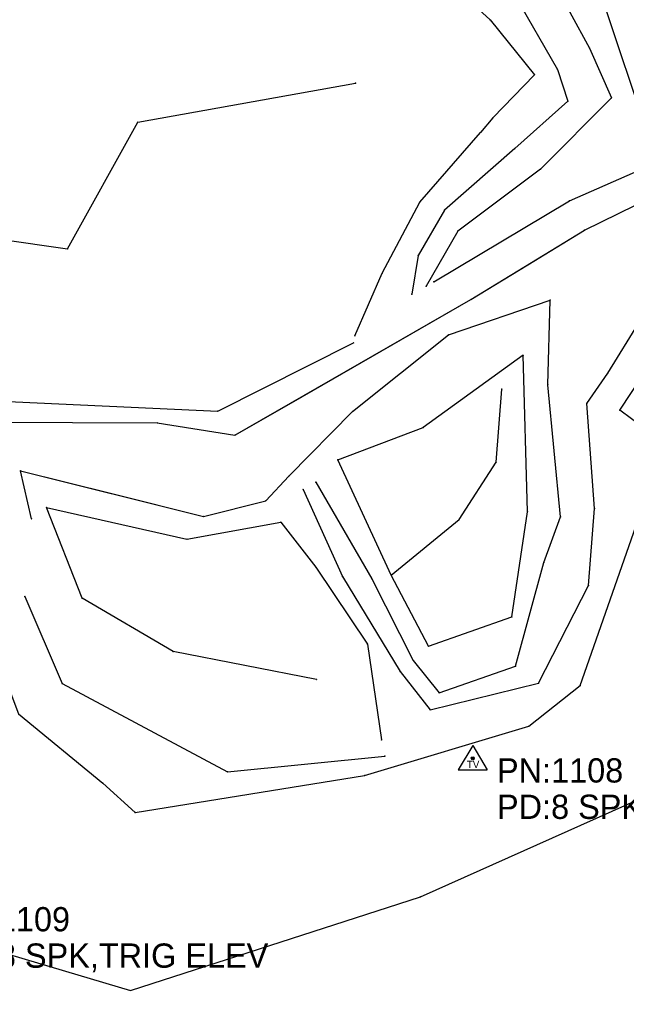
# Model space of a CAD drawing. Extents: x -99999 to 591807, y -99999 to 347168.
# Drawn here: x 588538.7 to 588663.9, y 344868.5 to 345068.8 of the extents above; entities that cross this region are included whole.
import ezdxf

# ---------------------------------------------------------------- set-up
doc = ezdxf.new("R2010")
doc.units = 0
for name, color, linetype in [('S_BREAKLINE', 7, 'Continuous'), ('S_DITCHLINE', 7, 'Continuous'), ('S_DRG_PT_SYM', 7, 'Continuous'), ('S_GRD_PT_SYM', 7, 'Continuous'), ('S_SECONDARY_CTL', 7, 'Continuous'), ('S_SECONDARY_CTL_ANNOT', 7, 'Continuous'), ('S_STREAM', 7, 'Continuous'), ('S_WATER_UTILITIES', 7, 'Continuous')]:
    doc.layers.add(name, color=color, linetype=linetype)

msp = doc.modelspace()

# ---------------------------------------------------------------- linework, layer by layer
at = {"layer": 'S_BREAKLINE'}
for points in [[(588551.84, 345377.15), (588550.87, 345356), (588558.17, 345257.51), (588580.62, 345200.97), (588606.6, 345151.17), (588636.21, 345092.69), (588648.17, 345077.76), (588656.26, 345062.88), (588660.79, 345052.64), (588646.16, 345037.87), (588629.12, 345025.15), (588622.59, 345013.75)], [(588545.01, 345375.49), (588540.7, 345354.17), (588545.11, 345252.99), (588567.42, 345195.93), (588590.63, 345135.27), (588622.03, 345081.29), (588635.76, 345068.69), (588644.89, 345057.38), (588636.34, 345048.49)], [(588235.94, 344982.86), (588208.37, 345000.41), (588217.32, 345040.49), (588224.71, 345087.25), (588242.03, 345109.14), (588258.57, 345128.16), (588275.14, 345149.4), (588293.08, 345174.26), (588318.74, 345191.92), (588364.7, 345201.57), (588418.81, 345183.14), (588457.6, 345182.95), (588490.37, 345161.7), (588511.98, 345102.51), (588513.98, 345056.26), (588520.82, 345025.49), (588548.64, 345021.47), (588563.11, 345047.59), (588608.01, 345055.64)], [(588241.79, 344998.22), (588230.75, 345014.34), (588234.41, 345036.47), (588251.81, 345073.52), (588263.76, 345090.67), (588277.7, 345115.07), (588291.38, 345129.59), (588310.56, 345146.9), (588336.04, 345156.17), (588376.69, 345158.12), (588409.44, 345149.59), (588422.89, 345130.25), (588439.21, 345121.9), (588464.81, 345100.35), (588488.08, 345081.15), (588496.59, 345066.4), (588494.34, 345025.15), (588498.47, 345010.76), (588508.41, 345001.98), (588533.39, 344990.16), (588579.62, 344988.03), (588607.58, 345002.1)], [(588342.93, 345124.15), (588361.5, 345126.13), (588391.77, 345106.15), (588403.87, 345085.31), (588455.72, 345061.01), (588464.59, 345055.04), (588463.13, 345044.9), (588465.23, 345021.73), (588483.68, 344990.17), (588495.94, 344980.54), (588525.4, 344960.33), (588538.54, 344925.61), (588555.91, 344911.33), (588562.59, 344905.26), (588609.87, 344912.87), (588643.73, 344923.05), (588654.31, 344931.44), (588666.76, 344967), (588674.22, 344955.37), (588686.58, 344954.82), (588685.3, 344962.67), (588669.71, 344982.82), (588662.5, 344988.18), (588669.96, 344999.57)], [(588351.97, 345105.67), (588394.75, 345069), (588422.63, 345028.7), (588451.14, 344976.07), (588496.93, 344914.75), (588534.1, 344876.77), (588561.64, 344868.59), (588621.42, 344887.88), (588675.83, 344912.22), (588695.28, 344933.47)], [(588624.13, 345014.7), (588652.1, 345031.4), (588666.82, 345037.86), (588687.15, 345044.92), (588697.14, 345055.6), (588704.84, 345074.2)], [(588636.34, 345048.49), (588633.75, 345045.49)], [(588607.87, 345003.56), (588613.53, 345016.45), (588621.27, 345031.11), (588633.75, 345045.49)], [(588623.04, 344939.55), (588640.26, 344945.58), (588643.49, 344967.27), (588642.55, 344999.52), (588621.98, 344984.64)], [(588615.36, 344954.22), (588629.39, 344965.7), (588636.99, 344977.47), (588638.14, 344992.53)], [(588604.38, 344978), (588621.98, 344984.64)], [(588615.36, 344954.22), (588604.38, 344978)], [(588600, 344932.71), (588570.43, 344938.46), (588551.67, 344949.44), (588544.34, 344968.13), (588573.27, 344961.65), (588592.61, 344965.14), (588599.81, 344955.86), (588610.48, 344939.95), (588613.35, 344920.22)], [(588623.04, 344939.55), (588615.36, 344954.22)], [(588539.85, 344949.81), (588547.53, 344931.86), (588581.64, 344913.67), (588614.06, 344916.9)]]:
    msp.add_lwpolyline(points, dxfattribs=at)
at = {"layer": 'S_DITCHLINE'}
for points in [[(588548.63, 345376.09), (588547.72, 345355.39), (588553.31, 345256.12), (588574.66, 345200.45), (588602.99, 345141.73), (588630.75, 345086.78), (588640.76, 345073.88), (588649.67, 345058.43), (588651.79, 345051.91), (588640.86, 345042.18), (588626.35, 345029.47), (588620.94, 345020.07), (588619.62, 345012.13)], [(588640.76, 345073.88), (588649.67, 345058.43), (588651.79, 345051.91), (588640.86, 345042.18), (588626.35, 345029.47), (588620.94, 345020.07), (588619.62, 345012.13)], [(588599.83, 344973.36), (588611.4, 344953.41), (588619.91, 344936.61), (588625.23, 344929.95), (588641.01, 344935.42), (588646.84, 344956.79), (588650.25, 344966.23), (588647.66, 344993.47), (588648.15, 345010.92)], [(588599.83, 344973.36), (588611.4, 344953.41), (588619.91, 344936.61), (588625.23, 344929.95), (588641.01, 344935.42), (588646.84, 344956.79), (588650.25, 344966.23), (588648.96, 344979.85), (588647.66, 344993.47), (588648.15, 345010.92)], [(588597.22, 344971.89), (588605.31, 344953.9), (588617.19, 344934.32), (588623.4, 344926.46), (588645.76, 344931.9), (588656.03, 344952.06), (588657.3, 344967.94), (588655.67, 344989.58), (588660.03, 344995.87)], [(588597.22, 344971.89), (588605.31, 344953.9), (588617.19, 344934.32), (588623.4, 344926.46), (588645.76, 344931.9), (588656.03, 344952.06), (588657.3, 344967.94), (588655.67, 344989.58), (588660.03, 344995.87)]]:
    msp.add_lwpolyline(points, dxfattribs=at)
at = {"layer": 'S_DRG_PT_SYM'}
for points in [[(588655.22, 345025.34), (588655.2, 345025.39), (588655.22, 345025.34), (588655.18, 345025.32), (588655.22, 345025.34), (588655.24, 345025.3), (588655.22, 345025.34), (588655.27, 345025.37)], [(588631.8, 345011.02), (588631.77, 345011.06), (588631.8, 345011.02), (588631.76, 345010.99), (588631.8, 345011.02), (588631.83, 345010.98), (588631.8, 345011.02), (588631.84, 345011.05)], [(588648.15, 345010.92), (588648.14, 345010.96), (588648.15, 345010.92), (588648.11, 345010.9), (588648.15, 345010.92), (588648.17, 345010.87), (588648.15, 345010.92), (588648.2, 345010.93)], [(588627.2, 345003.76), (588627.19, 345003.81), (588627.2, 345003.76), (588627.15, 345003.74), (588627.2, 345003.76), (588627.22, 345003.71), (588627.2, 345003.76), (588627.25, 345003.77)], [(588660.03, 344995.87), (588659.99, 344995.9), (588660.03, 344995.87), (588660, 344995.83), (588660.03, 344995.87), (588660.07, 344995.85), (588660.03, 344995.87), (588660.06, 344995.91)], [(588607.36, 344987.92), (588607.33, 344987.95), (588607.36, 344987.92), (588607.32, 344987.88), (588607.36, 344987.92), (588607.39, 344987.88), (588607.36, 344987.92), (588607.4, 344987.95)], [(588567.15, 344985.58), (588567.15, 344985.63), (588567.15, 344985.58), (588567.1, 344985.59), (588567.15, 344985.58), (588567.14, 344985.53), (588567.15, 344985.58), (588567.2, 344985.57)], [(588583.13, 344983.03), (588583.11, 344983.07), (588583.13, 344983.03), (588583.09, 344983.01), (588583.13, 344983.03), (588583.16, 344982.99), (588583.13, 344983.03), (588583.18, 344983.06)], [(588538.92, 344975.69), (588538.94, 344975.74), (588538.92, 344975.69), (588538.88, 344975.7), (588538.92, 344975.69), (588538.91, 344975.64), (588538.92, 344975.69), (588538.97, 344975.68)], [(588594.24, 344974.58), (588594.21, 344974.61), (588594.24, 344974.58), (588594.21, 344974.54), (588594.24, 344974.58), (588594.28, 344974.54), (588594.24, 344974.58), (588594.28, 344974.61)], [(588589.5, 344969.52), (588589.46, 344969.55), (588589.5, 344969.52), (588589.46, 344969.48), (588589.5, 344969.52), (588589.53, 344969.49), (588589.5, 344969.52), (588589.53, 344969.56)], [(588541.24, 344965.82), (588541.19, 344965.81), (588541.24, 344965.82), (588541.25, 344965.77), (588541.24, 344965.82), (588541.29, 344965.83), (588541.24, 344965.82), (588541.23, 344965.87)], [(588576.68, 344966.32), (588576.66, 344966.37), (588576.68, 344966.32), (588576.63, 344966.31), (588576.68, 344966.32), (588576.69, 344966.27), (588576.68, 344966.32), (588576.72, 344966.33)]]:
    msp.add_lwpolyline(points, close=True, dxfattribs=at)
at = {"layer": 'S_GRD_PT_SYM'}
for points in [[(588635.76, 345068.69), (588635.8, 345068.72), (588635.76, 345068.69), (588635.73, 345068.73), (588635.76, 345068.69), (588635.73, 345068.66), (588635.76, 345068.69), (588635.8, 345068.65)], [(588656.26, 345062.88), (588656.31, 345062.9), (588656.26, 345062.88), (588656.24, 345062.92), (588656.26, 345062.88), (588656.22, 345062.86), (588656.26, 345062.88), (588656.28, 345062.83)], [(588644.89, 345057.38), (588644.93, 345057.34), (588644.89, 345057.38), (588644.93, 345057.42), (588644.89, 345057.38), (588644.86, 345057.41), (588644.89, 345057.38), (588644.86, 345057.34)], [(588649.67, 345058.43), (588649.72, 345058.44), (588649.67, 345058.43), (588649.66, 345058.47), (588649.67, 345058.43), (588649.62, 345058.41), (588649.67, 345058.43), (588649.69, 345058.38)], [(588608.01, 345055.64), (588608, 345055.69), (588608.01, 345055.64), (588607.96, 345055.63), (588608.01, 345055.64), (588608.02, 345055.59), (588608.01, 345055.64), (588608.06, 345055.65)], [(588651.79, 345051.91), (588651.82, 345051.88), (588651.79, 345051.91), (588651.83, 345051.95), (588651.79, 345051.91), (588651.75, 345051.95), (588651.79, 345051.91), (588651.75, 345051.88)], [(588660.79, 345052.64), (588660.82, 345052.61), (588660.79, 345052.64), (588660.82, 345052.68), (588660.79, 345052.64), (588660.75, 345052.68), (588660.79, 345052.64), (588660.75, 345052.61)], [(588563.11, 345047.59), (588563.1, 345047.64), (588563.11, 345047.59), (588563.06, 345047.58), (588563.11, 345047.59), (588563.12, 345047.54), (588563.11, 345047.59), (588563.16, 345047.6)], [(588636.34, 345048.49), (588636.38, 345048.45), (588636.34, 345048.49), (588636.38, 345048.52), (588636.34, 345048.49), (588636.31, 345048.52), (588636.34, 345048.49), (588636.31, 345048.45)], [(588636.34, 345048.49), (588636.38, 345048.45), (588636.34, 345048.49), (588636.38, 345048.52), (588636.34, 345048.49), (588636.31, 345048.52), (588636.34, 345048.49), (588636.31, 345048.45)], [(588633.75, 345045.49), (588633.78, 345045.46), (588633.75, 345045.49), (588633.78, 345045.53), (588633.75, 345045.49), (588633.71, 345045.52), (588633.75, 345045.49), (588633.71, 345045.45)], [(588633.75, 345045.49), (588633.71, 345045.52), (588633.75, 345045.49), (588633.71, 345045.45), (588633.75, 345045.49), (588633.78, 345045.46), (588633.75, 345045.49), (588633.78, 345045.53)], [(588640.86, 345042.18), (588640.89, 345042.14), (588640.86, 345042.18), (588640.89, 345042.21), (588640.86, 345042.18), (588640.82, 345042.21), (588640.86, 345042.18), (588640.82, 345042.14)], [(588646.16, 345037.87), (588646.19, 345037.83), (588646.16, 345037.87), (588646.2, 345037.9), (588646.16, 345037.87), (588646.13, 345037.91), (588646.16, 345037.87), (588646.12, 345037.84)], [(588621.27, 345031.11), (588621.23, 345031.14), (588621.27, 345031.11), (588621.24, 345031.07), (588621.27, 345031.11), (588621.31, 345031.08), (588621.27, 345031.11), (588621.3, 345031.15)], [(588652.1, 345031.4), (588652.08, 345031.44), (588652.1, 345031.4), (588652.06, 345031.38), (588652.1, 345031.4), (588652.12, 345031.35), (588652.1, 345031.4), (588652.15, 345031.42)], [(588626.35, 345029.47), (588626.39, 345029.44), (588626.35, 345029.47), (588626.37, 345029.51), (588626.35, 345029.47), (588626.3, 345029.49), (588626.35, 345029.47), (588626.32, 345029.42)], [(588629.12, 345025.15), (588629.17, 345025.12), (588629.12, 345025.15), (588629.15, 345025.19), (588629.12, 345025.15), (588629.08, 345025.17), (588629.12, 345025.15), (588629.1, 345025.1)], [(588548.64, 345021.47), (588548.6, 345021.49), (588548.64, 345021.47), (588548.62, 345021.42), (588548.64, 345021.47), (588548.69, 345021.44), (588548.64, 345021.47), (588548.67, 345021.51)], [(588620.94, 345020.07), (588620.99, 345020.07), (588620.94, 345020.07), (588620.95, 345020.12), (588620.94, 345020.07), (588620.89, 345020.08), (588620.94, 345020.07), (588620.93, 345020.02)], [(588613.53, 345016.45), (588613.49, 345016.47), (588613.53, 345016.45), (588613.51, 345016.4), (588613.53, 345016.45), (588613.58, 345016.43), (588613.53, 345016.45), (588613.56, 345016.49)], [(588624.13, 345014.7), (588624.11, 345014.75), (588624.13, 345014.7), (588624.09, 345014.68), (588624.13, 345014.7), (588624.16, 345014.66), (588624.13, 345014.7), (588624.18, 345014.73)], [(588622.59, 345013.75), (588622.63, 345013.73), (588622.59, 345013.75), (588622.61, 345013.8), (588622.59, 345013.75), (588622.54, 345013.78), (588622.59, 345013.75), (588622.56, 345013.71)], [(588619.62, 345012.13), (588619.67, 345012.12), (588619.62, 345012.13), (588619.63, 345012.18), (588619.62, 345012.13), (588619.58, 345012.14), (588619.62, 345012.13), (588619.62, 345012.08)], [(588648.15, 345010.92), (588648.1, 345010.92), (588648.15, 345010.92), (588648.15, 345010.87), (588648.15, 345010.92), (588648.2, 345010.91), (588648.15, 345010.92), (588648.16, 345010.97)], [(588607.87, 345003.56), (588607.82, 345003.58), (588607.87, 345003.56), (588607.85, 345003.52), (588607.87, 345003.56), (588607.91, 345003.54), (588607.87, 345003.56), (588607.89, 345003.61)], [(588607.58, 345002.1), (588607.56, 345002.15), (588607.58, 345002.1), (588607.53, 345002.08), (588607.58, 345002.1), (588607.6, 345002.06), (588607.58, 345002.1), (588607.62, 345002.12)], [(588642.55, 344999.52), (588642.58, 344999.48), (588642.55, 344999.52), (588642.59, 344999.55), (588642.55, 344999.52), (588642.52, 344999.57), (588642.55, 344999.52), (588642.51, 344999.5)], [(588660.03, 344995.87), (588659.99, 344995.9), (588660.03, 344995.87), (588660, 344995.83), (588660.03, 344995.87), (588660.07, 344995.84), (588660.03, 344995.87), (588660.06, 344995.91)], [(588647.66, 344993.47), (588647.61, 344993.47), (588647.66, 344993.47), (588647.66, 344993.42), (588647.66, 344993.47), (588647.71, 344993.47), (588647.66, 344993.47), (588647.67, 344993.52)], [(588638.14, 344992.53), (588638.09, 344992.54), (588638.14, 344992.53), (588638.13, 344992.48), (588638.14, 344992.53), (588638.19, 344992.53), (588638.14, 344992.53), (588638.14, 344992.58)], [(588655.67, 344989.58), (588655.63, 344989.61), (588655.67, 344989.58), (588655.65, 344989.54), (588655.67, 344989.58), (588655.72, 344989.55), (588655.67, 344989.58), (588655.7, 344989.62)], [(588579.62, 344988.03), (588579.6, 344988.07), (588579.62, 344988.03), (588579.57, 344988.01), (588579.62, 344988.03), (588579.64, 344987.98), (588579.62, 344988.03), (588579.66, 344988.05)], [(588662.5, 344988.18), (588662.46, 344988.2), (588662.5, 344988.18), (588662.48, 344988.13), (588662.5, 344988.18), (588662.55, 344988.15), (588662.5, 344988.18), (588662.53, 344988.22)], [(588621.98, 344984.64), (588621.96, 344984.68), (588621.98, 344984.64), (588621.93, 344984.62), (588621.98, 344984.64), (588621.99, 344984.59), (588621.98, 344984.64), (588622.02, 344984.65)], [(588621.98, 344984.64), (588622.01, 344984.6), (588621.98, 344984.64), (588622.02, 344984.67), (588621.98, 344984.64), (588621.95, 344984.68), (588621.98, 344984.64), (588621.94, 344984.61)], [(588604.38, 344978), (588604.36, 344978.05), (588604.38, 344978), (588604.33, 344977.99), (588604.38, 344978), (588604.4, 344977.96), (588604.38, 344978), (588604.43, 344978.02)], [(588604.38, 344978), (588604.34, 344977.98), (588604.38, 344978), (588604.4, 344977.96), (588604.38, 344978), (588604.43, 344978.02), (588604.38, 344978), (588604.36, 344978.05)], [(588636.99, 344977.47), (588636.94, 344977.48), (588636.99, 344977.47), (588636.98, 344977.42), (588636.99, 344977.47), (588637.04, 344977.47), (588636.99, 344977.47), (588636.99, 344977.52)], [(588599.83, 344973.36), (588599.87, 344973.39), (588599.83, 344973.36), (588599.8, 344973.4), (588599.83, 344973.36), (588599.78, 344973.34), (588599.83, 344973.36), (588599.85, 344973.32)], [(588597.22, 344971.89), (588597.27, 344971.91), (588597.22, 344971.89), (588597.2, 344971.94), (588597.22, 344971.89), (588597.17, 344971.87), (588597.22, 344971.89), (588597.24, 344971.85)], [(588544.34, 344968.13), (588544.35, 344968.18), (588544.34, 344968.13), (588544.29, 344968.14), (588544.34, 344968.13), (588544.33, 344968.08), (588544.34, 344968.13), (588544.39, 344968.12)], [(588643.49, 344967.27), (588643.44, 344967.26), (588643.49, 344967.27), (588643.5, 344967.22), (588643.49, 344967.27), (588643.54, 344967.27), (588643.49, 344967.27), (588643.49, 344967.32)], [(588657.3, 344967.94), (588657.25, 344967.94), (588657.3, 344967.94), (588657.3, 344967.89), (588657.3, 344967.94), (588657.35, 344967.95), (588657.3, 344967.94), (588657.3, 344967.99)], [(588592.61, 344965.14), (588592.65, 344965.17), (588592.61, 344965.14), (588592.58, 344965.18), (588592.61, 344965.14), (588592.57, 344965.11), (588592.61, 344965.14), (588592.64, 344965.1)], [(588629.39, 344965.7), (588629.34, 344965.72), (588629.39, 344965.7), (588629.36, 344965.65), (588629.39, 344965.7), (588629.43, 344965.67), (588629.39, 344965.7), (588629.41, 344965.74)], [(588650.25, 344966.23), (588650.2, 344966.23), (588650.25, 344966.23), (588650.26, 344966.18), (588650.25, 344966.23), (588650.3, 344966.23), (588650.25, 344966.23), (588650.25, 344966.28)], [(588573.27, 344961.65), (588573.26, 344961.7), (588573.27, 344961.65), (588573.22, 344961.64), (588573.27, 344961.65), (588573.27, 344961.6), (588573.27, 344961.65), (588573.31, 344961.65)], [(588646.84, 344956.79), (588646.79, 344956.81), (588646.84, 344956.79), (588646.82, 344956.75), (588646.84, 344956.79), (588646.89, 344956.78), (588646.84, 344956.79), (588646.86, 344956.84)], [(588599.81, 344955.86), (588599.85, 344955.89), (588599.81, 344955.86), (588599.78, 344955.91), (588599.81, 344955.86), (588599.77, 344955.84), (588599.81, 344955.86), (588599.84, 344955.82)], [(588605.31, 344953.9), (588605.36, 344953.92), (588605.31, 344953.9), (588605.29, 344953.94), (588605.31, 344953.9), (588605.27, 344953.87), (588605.31, 344953.9), (588605.34, 344953.86)], [(588611.4, 344953.41), (588611.44, 344953.43), (588611.4, 344953.41), (588611.38, 344953.45), (588611.4, 344953.41), (588611.35, 344953.39), (588611.4, 344953.41), (588611.42, 344953.36)], [(588615.36, 344954.22), (588615.31, 344954.19), (588615.36, 344954.22), (588615.38, 344954.17), (588615.36, 344954.22), (588615.4, 344954.24), (588615.36, 344954.22), (588615.33, 344954.26)], [(588615.36, 344954.22), (588615.31, 344954.2), (588615.36, 344954.22), (588615.38, 344954.17), (588615.36, 344954.22), (588615.4, 344954.24), (588615.36, 344954.22), (588615.34, 344954.26)], [(588615.36, 344954.22), (588615.33, 344954.26), (588615.36, 344954.22), (588615.32, 344954.19), (588615.36, 344954.22), (588615.39, 344954.18), (588615.36, 344954.22), (588615.4, 344954.25)], [(588656.03, 344952.06), (588655.98, 344952.06), (588656.03, 344952.06), (588656.03, 344952.01), (588656.03, 344952.06), (588656.08, 344952.05), (588656.03, 344952.06), (588656.03, 344952.11)], [(588539.85, 344949.81), (588539.9, 344949.83), (588539.85, 344949.81), (588539.83, 344949.85), (588539.85, 344949.81), (588539.81, 344949.79), (588539.85, 344949.81), (588539.87, 344949.76)], [(588551.67, 344949.44), (588551.62, 344949.42), (588551.67, 344949.44), (588551.68, 344949.39), (588551.67, 344949.44), (588551.71, 344949.46), (588551.67, 344949.44), (588551.65, 344949.49)], [(588640.26, 344945.58), (588640.21, 344945.59), (588640.26, 344945.58), (588640.25, 344945.53), (588640.26, 344945.58), (588640.31, 344945.57), (588640.26, 344945.58), (588640.26, 344945.63)], [(588610.48, 344939.95), (588610.53, 344939.95), (588610.48, 344939.95), (588610.47, 344940), (588610.48, 344939.95), (588610.43, 344939.94), (588610.48, 344939.95), (588610.48, 344939.9)], [(588623.04, 344939.55), (588623.02, 344939.6), (588623.04, 344939.55), (588622.99, 344939.54), (588623.04, 344939.55), (588623.06, 344939.51), (588623.04, 344939.55), (588623.09, 344939.57)], [(588623.04, 344939.55), (588623, 344939.53), (588623.04, 344939.55), (588623.06, 344939.51), (588623.04, 344939.55), (588623.08, 344939.58), (588623.04, 344939.55), (588623.02, 344939.6)], [(588570.43, 344938.46), (588570.4, 344938.41), (588570.43, 344938.46), (588570.47, 344938.43), (588570.43, 344938.46), (588570.45, 344938.5), (588570.43, 344938.46), (588570.38, 344938.48)], [(588619.91, 344936.61), (588619.95, 344936.64), (588619.91, 344936.61), (588619.88, 344936.65), (588619.91, 344936.61), (588619.87, 344936.58), (588619.91, 344936.61), (588619.94, 344936.57)], [(588641.01, 344935.42), (588640.97, 344935.43), (588641.01, 344935.42), (588641, 344935.37), (588641.01, 344935.42), (588641.06, 344935.41), (588641.01, 344935.42), (588641.03, 344935.47)], [(588600, 344932.71), (588599.99, 344932.66), (588600, 344932.71), (588600.05, 344932.7), (588600, 344932.71), (588600.01, 344932.76), (588600, 344932.71), (588599.95, 344932.72)], [(588617.19, 344934.32), (588617.23, 344934.35), (588617.19, 344934.32), (588617.16, 344934.35), (588617.19, 344934.32), (588617.15, 344934.28), (588617.19, 344934.32), (588617.22, 344934.28)], [(588547.53, 344931.86), (588547.55, 344931.9), (588547.53, 344931.86), (588547.48, 344931.88), (588547.53, 344931.86), (588547.5, 344931.81), (588547.53, 344931.86), (588547.57, 344931.83)], [(588645.76, 344931.9), (588645.72, 344931.92), (588645.76, 344931.9), (588645.74, 344931.85), (588645.76, 344931.9), (588645.81, 344931.87), (588645.76, 344931.9), (588645.79, 344931.94)], [(588654.31, 344931.44), (588654.26, 344931.46), (588654.31, 344931.44), (588654.29, 344931.39), (588654.31, 344931.44), (588654.36, 344931.42), (588654.31, 344931.44), (588654.33, 344931.49)], [(588625.23, 344929.95), (588625.22, 344930), (588625.23, 344929.95), (588625.19, 344929.93), (588625.23, 344929.95), (588625.25, 344929.9), (588625.23, 344929.95), (588625.28, 344929.97)], [(588623.4, 344926.46), (588623.39, 344926.51), (588623.4, 344926.46), (588623.35, 344926.45), (588623.4, 344926.46), (588623.41, 344926.41), (588623.4, 344926.46), (588623.45, 344926.47)], [(588643.73, 344923.05), (588643.7, 344923.09), (588643.73, 344923.05), (588643.69, 344923.02), (588643.73, 344923.05), (588643.76, 344923.01), (588643.73, 344923.05), (588643.77, 344923.08)], [(588613.35, 344920.22), (588613.4, 344920.23), (588613.35, 344920.22), (588613.34, 344920.27), (588613.35, 344920.22), (588613.3, 344920.21), (588613.35, 344920.22), (588613.36, 344920.17)], [(588614.06, 344916.9), (588614.05, 344916.95), (588614.06, 344916.9), (588614.01, 344916.89), (588614.06, 344916.9), (588614.06, 344916.85), (588614.06, 344916.9), (588614.11, 344916.9)], [(588581.64, 344913.67), (588581.63, 344913.72), (588581.64, 344913.67), (588581.59, 344913.66), (588581.64, 344913.67), (588581.64, 344913.62), (588581.64, 344913.67), (588581.69, 344913.67)], [(588609.87, 344912.87), (588609.85, 344912.92), (588609.87, 344912.87), (588609.82, 344912.85), (588609.87, 344912.87), (588609.88, 344912.82), (588609.87, 344912.87), (588609.91, 344912.88)], [(588555.91, 344911.33), (588555.94, 344911.37), (588555.91, 344911.33), (588555.87, 344911.36), (588555.91, 344911.33), (588555.88, 344911.29), (588555.91, 344911.33), (588555.95, 344911.3)], [(588562.59, 344905.26), (588562.59, 344905.31), (588562.59, 344905.26), (588562.54, 344905.25), (588562.59, 344905.26), (588562.6, 344905.21), (588562.59, 344905.26), (588562.64, 344905.27)], [(588621.42, 344887.88), (588621.4, 344887.92), (588621.42, 344887.88), (588621.38, 344887.86), (588621.42, 344887.88), (588621.45, 344887.83), (588621.42, 344887.88), (588621.47, 344887.9)], [(588561.64, 344868.59), (588561.62, 344868.64), (588561.64, 344868.59), (588561.59, 344868.58), (588561.64, 344868.59), (588561.65, 344868.55), (588561.64, 344868.59), (588561.69, 344868.61)]]:
    msp.add_lwpolyline(points, close=True, dxfattribs=at)
at = {"layer": 'S_SECONDARY_CTL'}
for p, q in [((588632.18, 344919.05), (588629.17, 344914.09)), ((588632.18, 344919.05), (588635.13, 344914.09)), ((588629.17, 344914.09), (588635.13, 344914.09))]:
    msp.add_line(p, q, dxfattribs=at)
for radius in [0.311, 0.183, 0.103]:
    msp.add_circle((588632.18, 344916.44), radius, dxfattribs=at)
at = {"layer": 'S_STREAM'}
for points in [[(588660.03, 344995.87), (588666.54, 345006.43), (588671.41, 345014.18), (588690.22, 345026.44), (588703.25, 345032.63), (588708.25, 345042.26), (588740.45, 345066.37), (588744.05, 345071.96), (588761.43, 345085.21), (588756.5, 345086.95), (588752.09, 345092.62), (588755.1, 345103.44), (588771.18, 345118.74), (588798.83, 345125.32)], [(588660.03, 344995.87), (588666.54, 345006.43), (588671.41, 345014.18), (588690.22, 345026.44), (588703.25, 345032.63), (588708.25, 345042.26), (588724.35, 345054.32), (588740.45, 345066.37), (588744.05, 345071.96), (588761.43, 345085.21), (588756.5, 345086.95), (588752.09, 345092.62), (588755.1, 345103.44), (588771.18, 345118.74), (588785, 345122.03), (588798.83, 345125.32)], [(588482.71, 345073.99), (588489.64, 345040.56), (588491.13, 345026.13), (588496.2, 345009.85), (588506.71, 345000.28), (588532.17, 344985.73), (588567.15, 344985.58), (588583.13, 344983.03), (588631.8, 345011.02), (588655.22, 345025.34), (588665.76, 345030.45), (588690.1, 345042.42), (588700.08, 345055.13), (588707.87, 345064.11), (588739.08, 345094.75)], [(588482.71, 345073.99), (588486.18, 345057.27), (588489.64, 345040.56), (588491.13, 345026.13), (588496.2, 345009.85), (588506.71, 345000.28), (588519.44, 344993.01), (588532.17, 344985.73), (588549.66, 344985.66), (588567.15, 344985.58), (588583.13, 344983.03), (588595.3, 344990.03), (588607.47, 344997.02), (588619.63, 345004.02), (588631.8, 345011.02), (588643.51, 345018.18), (588655.22, 345025.34), (588665.76, 345030.45), (588677.93, 345036.44), (588690.1, 345042.42), (588700.08, 345055.13), (588707.87, 345064.11), (588723.47, 345079.43)], [(588541.24, 344965.82), (588538.92, 344975.69), (588576.68, 344966.32), (588589.5, 344969.52), (588594.24, 344974.58), (588607.36, 344987.92), (588627.2, 345003.76), (588648.15, 345010.92)], [(588541.24, 344965.82), (588538.92, 344975.69), (588557.8, 344971.01), (588576.68, 344966.32), (588589.5, 344969.52), (588594.24, 344974.58), (588607.36, 344987.92), (588617.28, 344995.84), (588627.2, 345003.76), (588648.15, 345010.92)]]:
    msp.add_lwpolyline(points, dxfattribs=at)
at = {"layer": 'S_WATER_UTILITIES'}
msp.add_line((588630.8, 345157.55), (588689.18, 344981.91), dxfattribs=at)

# ---------------------------------------------------------------- texts
at = {"layer": 'S_SECONDARY_CTL'}
msp.add_text('TV', height=1.5, rotation=360, dxfattribs=at).set_placement((588630.97, 344914.42))
at = {"layer": 'S_SECONDARY_CTL_ANNOT'}
for s, p in [('PN:1108', (588637.18, 344911.44)), ('PD:8 SPK,TRIG ELEV', (588637.18, 344903.94)), ('PN:1109', (588523.14, 344880.76)), ('PD:8 SPK,TRIG ELEV', (588523.14, 344873.26))]:
    msp.add_text(s, height=5, dxfattribs=at).set_placement(p)

doc.saveas('drawing.dxf')
